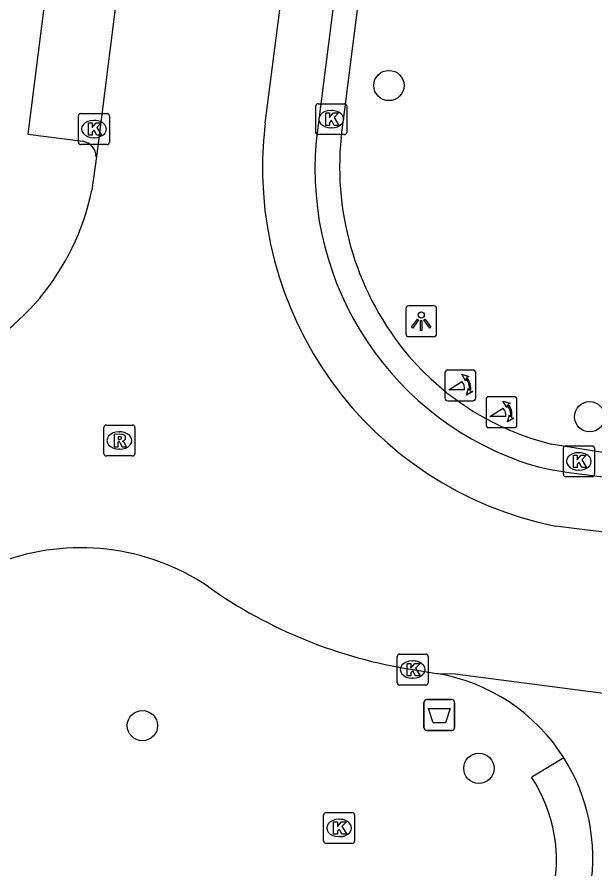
# Model space of a CAD drawing. Extents: x 161696 to 162377, y 380761 to 381673.
# Drawn here: x 162017.3 to 162035.97, y 381243.39 to 381270.92 of the extents above; entities that cross this region are included whole.
import ezdxf

# ---------------------------------------------------------------- set-up
doc = ezdxf.new("R2010")
doc.units = 0
for name, color, linetype in [('IMGEO_Afvalbak', 7, 'Continuous'), ('IMGEO_Boom', 7, 'Continuous'), ('IMGEO_Kolk', 7, 'Continuous'), ('IMGEO_Lichtpunt', 7, 'Continuous'), ('IMGEO_Poller', 7, 'Continuous'), ('IMGEO_Rijbaan_lokaal_open', 7, 'Continuous'), ('IMGEO_Rioolput', 7, 'Continuous'), ('IMGEO_Voetpad_open', 7, 'Continuous')]:
    doc.layers.add(name, color=color, linetype=linetype)

msp = doc.modelspace()

# ---------------------------------------------------------------- linework, layer by layer
at = {"layer": 'IMGEO_Afvalbak'}
for p, q in [((162030.448, 381247.969), (162030.448, 381248.769)), ((162030.448, 381248.769), (162030.448, 381247.969)), ((162030.548, 381248.869), (162031.338, 381248.869)), ((162031.338, 381248.869), (162030.548, 381248.869)), ((162031.438, 381248.769), (162031.438, 381247.969)), ((162031.438, 381247.969), (162031.438, 381248.769)), ((162031.338, 381247.869), (162030.548, 381247.869)), ((162030.548, 381247.869), (162031.338, 381247.869))]:
    msp.add_line(p, q, dxfattribs=at)
msp.add_lwpolyline([(162030.591, 381248.583), (162031.295, 381248.583), (162031.146, 381248.113), (162030.74, 381248.113), (162030.591, 381248.583)], dxfattribs=at)
for centre, start, end in [((162030.548, 381248.769), 90, 180), ((162030.548, 381248.769), 90, 180), ((162031.338, 381248.769), 0, 90), ((162031.338, 381248.769), 360, 90), ((162030.548, 381247.969), 180, 270), ((162030.548, 381247.969), 180, 270), ((162031.338, 381247.969), 270, 0), ((162031.338, 381247.969), 270, 0)]:
    msp.add_arc(centre, 0.1, start, end, dxfattribs=at)
at = {"layer": 'IMGEO_Boom'}
for centre in [(162029.314, 381268.708), (162035.798, 381258.006), (162021.353, 381248.025), (162032.221, 381246.645)]:
    msp.add_circle(centre, 0.489, dxfattribs=at)
at = {"layer": 'IMGEO_Kolk'}
for p, q in [((162026.952, 381267.195), (162026.952, 381268.047)), ((162027.027, 381268.121), (162027.879, 381268.121)), ((162027.953, 381268.047), (162027.953, 381267.195)), ((162019.285, 381266.875), (162019.285, 381267.727)), ((162019.36, 381267.801), (162020.212, 381267.801)), ((162020.286, 381267.727), (162020.286, 381266.875)), ((162027.44, 381267.901), (162027.465, 381267.901)), ((162019.773, 381267.581), (162019.798, 381267.581)), ((162027.879, 381267.121), (162027.027, 381267.121)), ((162027.463, 381267.341), (162027.438, 381267.341)), ((162019.796, 381267.021), (162019.771, 381267.021)), ((162020.212, 381266.801), (162019.36, 381266.801)), ((162034.951, 381256.138), (162034.951, 381256.99)), ((162035.026, 381257.064), (162035.878, 381257.064)), ((162035.952, 381256.99), (162035.952, 381256.138)), ((162035.439, 381256.844), (162035.464, 381256.844)), ((162035.462, 381256.284), (162035.437, 381256.284)), ((162035.878, 381256.064), (162035.026, 381256.064)), ((162029.657, 381250.336), (162030.509, 381250.336)), ((162029.582, 381249.41), (162029.582, 381250.262)), ((162030.07, 381250.116), (162030.095, 381250.116)), ((162030.583, 381250.262), (162030.583, 381249.41)), ((162030.093, 381249.556), (162030.068, 381249.556)), ((162030.509, 381249.336), (162029.657, 381249.336)), ((162027.206, 381244.292), (162027.206, 381245.144)), ((162027.281, 381245.218), (162028.133, 381245.218)), ((162028.207, 381245.144), (162028.207, 381244.292)), ((162027.694, 381244.998), (162027.719, 381244.998)), ((162027.717, 381244.438), (162027.692, 381244.438)), ((162028.133, 381244.218), (162027.281, 381244.218))]:
    msp.add_line(p, q, dxfattribs=at)
for points in [[(162026.952, 381267.195), (162026.952, 381268.047)], [(162027.027, 381268.121), (162027.879, 381268.121)], [(162027.953, 381268.047), (162027.953, 381267.195)], [(162019.285, 381266.875), (162019.285, 381267.727)], [(162019.36, 381267.801), (162020.212, 381267.801)], [(162020.286, 381267.727), (162020.286, 381266.875)], [(162027.273, 381267.821), (162027.396, 381267.821), (162027.396, 381267.67), (162027.526, 381267.821), (162027.69, 381267.821), (162027.544, 381267.67), (162027.697, 381267.421), (162027.545, 381267.421), (162027.46, 381267.585), (162027.396, 381267.518), (162027.396, 381267.421), (162027.273, 381267.421), (162027.273, 381267.821)], [(162019.606, 381267.501), (162019.729, 381267.501), (162019.729, 381267.35), (162019.859, 381267.501), (162020.023, 381267.501), (162019.877, 381267.35), (162020.03, 381267.101), (162019.878, 381267.101), (162019.793, 381267.265), (162019.729, 381267.198), (162019.729, 381267.101), (162019.606, 381267.101), (162019.606, 381267.501)], [(162027.879, 381267.121), (162027.027, 381267.121)], [(162020.212, 381266.801), (162019.36, 381266.801)], [(162034.951, 381256.138), (162034.951, 381256.99)], [(162035.026, 381257.064), (162035.878, 381257.064)], [(162035.952, 381256.99), (162035.952, 381256.138)], [(162035.272, 381256.764), (162035.395, 381256.764), (162035.395, 381256.613), (162035.525, 381256.764), (162035.689, 381256.764), (162035.543, 381256.613), (162035.696, 381256.364), (162035.544, 381256.364), (162035.459, 381256.528), (162035.395, 381256.461), (162035.395, 381256.364), (162035.272, 381256.364), (162035.272, 381256.764)], [(162035.878, 381256.064), (162035.026, 381256.064)], [(162029.657, 381250.336), (162030.509, 381250.336)], [(162029.582, 381249.41), (162029.582, 381250.262)], [(162029.903, 381250.036), (162030.026, 381250.036), (162030.026, 381249.885), (162030.156, 381250.036), (162030.32, 381250.036), (162030.174, 381249.885), (162030.327, 381249.636), (162030.175, 381249.636), (162030.09, 381249.8), (162030.026, 381249.733), (162030.026, 381249.636), (162029.903, 381249.636), (162029.903, 381250.036)], [(162030.583, 381250.262), (162030.583, 381249.41)], [(162030.509, 381249.336), (162029.657, 381249.336)], [(162027.206, 381244.292), (162027.206, 381245.144)], [(162027.281, 381245.218), (162028.133, 381245.218)], [(162028.207, 381245.144), (162028.207, 381244.292)], [(162027.527, 381244.918), (162027.65, 381244.918), (162027.65, 381244.767), (162027.78, 381244.918), (162027.944, 381244.918), (162027.798, 381244.767), (162027.951, 381244.518), (162027.799, 381244.518), (162027.714, 381244.682), (162027.65, 381244.615), (162027.65, 381244.518), (162027.527, 381244.518), (162027.527, 381244.918)], [(162028.133, 381244.218), (162027.281, 381244.218)]]:
    msp.add_lwpolyline(points, dxfattribs=at)
for centre, start, end in [((162027.029, 381268.045), 91.552, 178.448), ((162027.029, 381268.045), 91.552, 178.448), ((162027.877, 381268.045), 1.552, 88.448), ((162027.877, 381268.045), 1.552, 88.448), ((162019.362, 381267.725), 91.552, 178.448), ((162019.362, 381267.725), 91.552, 178.448), ((162020.21, 381267.725), 1.552, 88.448), ((162020.21, 381267.725), 1.552, 88.448), ((162027.029, 381267.197), 181.552, 268.448), ((162027.029, 381267.197), 181.552, 268.448), ((162027.877, 381267.197), 271.552, 358.448), ((162027.877, 381267.197), 271.552, 358.448), ((162019.362, 381266.877), 181.552, 268.448), ((162019.362, 381266.877), 181.552, 268.448), ((162020.21, 381266.877), 271.552, 358.448), ((162020.21, 381266.877), 271.552, 358.448), ((162035.028, 381256.988), 91.552, 178.448), ((162035.028, 381256.988), 91.552, 178.448), ((162035.876, 381256.988), 1.552, 88.448), ((162035.876, 381256.988), 1.552, 88.448), ((162035.028, 381256.14), 181.552, 268.448), ((162035.028, 381256.14), 181.552, 268.448), ((162035.876, 381256.14), 271.552, 358.448), ((162035.876, 381256.14), 271.552, 358.448), ((162029.659, 381250.26), 91.552, 178.448), ((162029.659, 381250.26), 91.552, 178.448), ((162030.507, 381250.26), 1.552, 88.448), ((162030.507, 381250.26), 1.552, 88.448), ((162029.659, 381249.412), 181.552, 268.448), ((162029.659, 381249.412), 181.552, 268.448), ((162030.507, 381249.412), 271.552, 358.448), ((162030.507, 381249.412), 271.552, 358.448), ((162027.283, 381245.142), 91.552, 178.448), ((162027.283, 381245.142), 91.552, 178.448), ((162028.131, 381245.142), 1.552, 88.448), ((162028.131, 381245.142), 1.552, 88.448), ((162027.283, 381244.294), 181.552, 268.448), ((162027.283, 381244.294), 181.552, 268.448), ((162028.131, 381244.294), 271.552, 358.448), ((162028.131, 381244.294), 271.552, 358.448)]:
    msp.add_arc(centre, 0.0765, start, end, dxfattribs=at)
for centre, major_axis, ratio, start_param, end_param in [((162027.439, 381267.621), (-0.387, 0.002), 0.722429, 4.712389, 7.853982), ((162027.464, 381267.621), (-0.39, 0.002), 0.717154, 1.570796, 4.712389), ((162019.772, 381267.301), (-0.387, 0.002), 0.722429, 4.712389, 7.853982), ((162019.797, 381267.301), (-0.39, 0.002), 0.717154, 1.570796, 4.712389), ((162035.438, 381256.564), (-0.387, 0.002), 0.722429, 4.712389, 7.853982), ((162035.463, 381256.564), (-0.39, 0.002), 0.717154, 1.570796, 4.712389), ((162030.069, 381249.836), (-0.387, 0.002), 0.722429, 4.712389, 7.853982), ((162030.094, 381249.836), (-0.39, 0.002), 0.717154, 1.570796, 4.712389), ((162027.693, 381244.718), (-0.387, 0.002), 0.722429, 4.712389, 7.853982), ((162027.718, 381244.718), (-0.39, 0.002), 0.717154, 1.570796, 4.712389)]:
    msp.add_ellipse(centre, major_axis=major_axis, ratio=ratio, start_param=start_param, end_param=end_param, dxfattribs=at)
at = {"layer": 'IMGEO_Lichtpunt'}
for p, q in [((162030.762, 381261.591), (162029.954, 381261.591)), ((162030.762, 381261.591), (162029.954, 381261.591)), ((162029.86, 381261.496), (162029.86, 381260.689)), ((162029.86, 381261.496), (162029.86, 381260.689)), ((162030.856, 381260.689), (162030.856, 381261.496)), ((162030.856, 381260.689), (162030.856, 381261.496)), ((162029.954, 381260.595), (162030.762, 381260.595)), ((162029.954, 381260.595), (162030.762, 381260.595))]:
    msp.add_line(p, q, dxfattribs=at)
for points in [[(162030.234, 381261.16), (162030.273, 381261.132), (162030.085, 381260.87), (162030.047, 381260.897), (162030.234, 381261.16)], [(162030.336, 381261.112), (162030.383, 381261.112), (162030.383, 381260.79), (162030.336, 381260.79), (162030.336, 381261.112)], [(162030.446, 381261.132), (162030.484, 381261.159), (162030.671, 381260.897), (162030.632, 381260.869), (162030.446, 381261.132)]]:
    msp.add_lwpolyline(points, dxfattribs=at)
msp.add_circle((162030.359, 381261.294), 0.0994, dxfattribs=at)
for centre, start, end in [((162029.954, 381261.496), 90, 180), ((162029.954, 381261.496), 90, 180), ((162030.762, 381261.496), 0, 90), ((162030.762, 381261.496), 0, 90), ((162029.954, 381260.689), 180, 270), ((162029.954, 381260.689), 180, 270), ((162030.762, 381260.689), 270, 0), ((162030.762, 381260.689), 270, 360)]:
    msp.add_arc(centre, 0.0946, start, end, dxfattribs=at)
at = {"layer": 'IMGEO_Poller'}
for p, q in [((162031.123, 381259.42), (162031.123, 381258.613)), ((162031.123, 381259.42), (162031.123, 381258.613)), ((162032.025, 381259.515), (162031.217, 381259.515)), ((162032.025, 381259.515), (162031.217, 381259.515)), ((162032.119, 381258.613), (162032.119, 381259.42)), ((162032.119, 381258.613), (162032.119, 381259.42)), ((162032.454, 381258.557), (162032.454, 381257.75)), ((162032.454, 381258.557), (162032.454, 381257.75)), ((162033.356, 381258.652), (162032.548, 381258.652)), ((162033.356, 381258.652), (162032.548, 381258.652)), ((162033.45, 381257.75), (162033.45, 381258.557)), ((162033.45, 381257.75), (162033.45, 381258.557)), ((162031.217, 381258.518), (162032.025, 381258.518)), ((162031.217, 381258.518), (162032.025, 381258.518)), ((162032.548, 381257.655), (162033.356, 381257.655)), ((162032.548, 381257.655), (162033.356, 381257.655))]:
    msp.add_line(p, q, dxfattribs=at)
for points in [[(162031.802, 381259.244), (162031.79, 381259.171), (162031.665, 381259.376)], [(162031.665, 381259.376), (162031.896, 381259.31), (162031.825, 381259.278)], [(162031.758, 381258.871), (162031.245, 381258.871), (162031.675, 381259.146)], [(162031.818, 381258.699), (162031.884, 381258.93), (162031.914, 381258.862)], [(162031.95, 381258.835), (162032.022, 381258.824), (162031.818, 381258.699)], [(162033.089, 381258.008), (162032.576, 381258.008), (162033.006, 381258.283)], [(162033.133, 381258.381), (162033.121, 381258.308), (162032.996, 381258.513)], [(162032.996, 381258.513), (162033.227, 381258.447), (162033.156, 381258.415)], [(162033.149, 381257.836), (162033.215, 381258.067), (162033.245, 381257.999)], [(162033.281, 381257.972), (162033.353, 381257.961), (162033.149, 381257.836)]]:
    msp.add_lwpolyline(points, dxfattribs=at)
for centre, radius, start, end in [((162031.217, 381259.42), 0.0946, 90, 180), ((162031.217, 381259.42), 0.0946, 90, 180), ((162032.025, 381259.42), 0.0946, 0, 90), ((162032.025, 381259.42), 0.0946, 0, 90), ((162031.43, 381258.921), 0.332, 351.3247, 42.4854), ((162031.444, 381258.931), 0.476, 351.7527, 41.1691), ((162031.444, 381258.931), 0.516, 349.3569, 42.2912), ((162031.217, 381258.613), 0.0946, 180, 270), ((162031.217, 381258.613), 0.0946, 180, 270), ((162032.025, 381258.613), 0.0946, 270, 0), ((162032.025, 381258.613), 0.0946, 270, 0), ((162032.548, 381258.557), 0.0946, 90, 180), ((162032.548, 381258.557), 0.0946, 90, 180), ((162033.356, 381258.557), 0.0946, 0, 90), ((162033.356, 381258.557), 0.0946, 0, 90), ((162032.761, 381258.058), 0.332, 351.3247, 42.4854), ((162032.775, 381258.068), 0.476, 351.7527, 41.1691), ((162032.775, 381258.068), 0.516, 349.3569, 42.2912), ((162032.548, 381257.75), 0.0946, 180, 270), ((162032.548, 381257.75), 0.0946, 180, 270), ((162033.356, 381257.75), 0.0946, 270, 0), ((162033.356, 381257.75), 0.0946, 270, 0)]:
    msp.add_arc(centre, radius, start, end, dxfattribs=at)
at = {"layer": 'IMGEO_Rijbaan_lokaal_open'}
for points in [[(162027.77, 381267.028), (162027.886, 381267.928), (162028.148, 381269.978), (162029.149, 381277.807), (162029.406, 381279.816), (162030.685, 381289.819)], [(162022.365, 381286.225), (162019.864, 381266.409)], [(162025.321, 381267.492), (162027.732, 381286.146)], [(162029.368, 381285.839), (162027.018, 381267.348)], [(162019.864, 381266.409), (162019.72, 381265.331)], [(162104.539, 381247.431), (162104.581, 381248.164), (162047.01, 381255.469), (162045.042, 381255.719), (162036.57, 381256.794), (162036.552, 381256.797), (162034.552, 381257.12)], [(162035.129, 381256.209), (162050.323, 381254.261)], [(162050.106, 381252.552), (162034.7, 381254.472)], [(162030.083, 381249.836), (162030.847, 381249.712)], [(162030.847, 381249.712), (162031.46, 381249.694), (162048.224, 381247.508)]]:
    msp.add_lwpolyline(points, dxfattribs=at)
for centre, radius, start, end in [((162037.041, 381266.047), 11.809, 172.969, 258.5655), ((162036.95, 381265.998), 10.023, 172.2597, 250.3232), ((162037.203, 381266.082), 9.481, 174.2749, 220.096), ((162011.939, 381266.941), 7.946, 291.6379, 348.3114), ((162036.717, 381265.743), 8.89, 220.4389, 255.9025), ((162035.897, 381263.224), 7.057, 250.7907, 263.7538), ((162019.359, 381246.403), 7.37, 56.0455, 110.7208), ((162032.458, 381265.18), 15.526, 234.6485, 261.1996), ((162029.863, 381243.75), 6.042, 32.3672, 80.6322), ((162029.868, 381243.759), 6.033, 350.7357, 32.3197)]:
    msp.add_arc(centre, radius, start, end, dxfattribs=at)
at = {"layer": 'IMGEO_Rioolput'}
for p, q in [((162020.183, 381257.737), (162021.035, 381257.737)), ((162020.108, 381256.811), (162020.108, 381257.663)), ((162020.596, 381257.517), (162020.621, 381257.517)), ((162021.109, 381257.663), (162021.109, 381256.811)), ((162020.619, 381256.957), (162020.594, 381256.957)), ((162021.035, 381256.737), (162020.183, 381256.737))]:
    msp.add_line(p, q, dxfattribs=at)
for points in [[(162020.183, 381257.737), (162021.035, 381257.737)], [(162020.108, 381256.811), (162020.108, 381257.663)], [(162021.109, 381257.663), (162021.109, 381256.811)], [(162020.697, 381257.435), (162020.445, 381257.437), (162020.445, 381257.037)], [(162020.445, 381257.037), (162020.569, 381257.037), (162020.569, 381257.199), (162020.58, 381257.199)], [(162020.623, 381257.356), (162020.569, 381257.356), (162020.569, 381257.275)], [(162020.569, 381257.275), (162020.621, 381257.275)], [(162020.627, 381257.17), (162020.698, 381257.037), (162020.838, 381257.037), (162020.773, 381257.163)], [(162021.035, 381256.737), (162020.183, 381256.737)]]:
    msp.add_lwpolyline(points, dxfattribs=at)
for centre, radius, start, end in [((162020.185, 381257.661), 0.0765, 91.552, 178.448), ((162020.185, 381257.661), 0.0765, 91.552, 178.448), ((162021.033, 381257.661), 0.0765, 1.552, 88.448), ((162021.033, 381257.661), 0.0765, 1.552, 88.448), ((162020.579, 381257.146), 0.0533, 26.0293, 88.6989), ((162020.605, 381257.464), 0.19, 274.7715, 282.9687), ((162020.629, 381257.26), 0.0964, 77.0061, 93.1865), ((162020.643, 381257.317), 0.0378, 276.6634, 79.6772), ((162020.696, 381257.325), 0.109, 350.3612, 89.416), ((162020.694, 381257.325), 0.112, 277.5842, 350.9817), ((162020.678, 381257.11), 0.108, 29.5134, 73.7905), ((162020.185, 381256.813), 0.0765, 181.552, 268.448), ((162020.185, 381256.813), 0.0765, 181.552, 268.448), ((162021.033, 381256.813), 0.0765, 271.552, 358.448), ((162021.033, 381256.813), 0.0765, 271.552, 358.448)]:
    msp.add_arc(centre, radius, start, end, dxfattribs=at)
for centre, major_axis, ratio, start_param, end_param in [((162020.595, 381257.237), (-0.387, 0.002), 0.722429, 4.712389, 7.853982), ((162020.62, 381257.237), (-0.39, 0.002), 0.717154, 1.570796, 4.712389)]:
    msp.add_ellipse(centre, major_axis=major_axis, ratio=ratio, start_param=start_param, end_param=end_param, dxfattribs=at)
at = {"layer": 'IMGEO_Voetpad_open'}
for points in [[(162021.803, 381285.896), (162020.053, 381286.125), (162017.647, 381267.141), (162019.426, 381266.906)], [(162034.967, 381246.985), (162033.926, 381246.356)]]:
    msp.add_lwpolyline(points, dxfattribs=at)
for centre, radius, start, end in [((162019.342, 381266.39), 0.522, 2.0356, 80.7431), ((162029.79, 381243.657), 4.938, 346.5908, 33.1257)]:
    msp.add_arc(centre, radius, start, end, dxfattribs=at)

doc.saveas('drawing.dxf')
